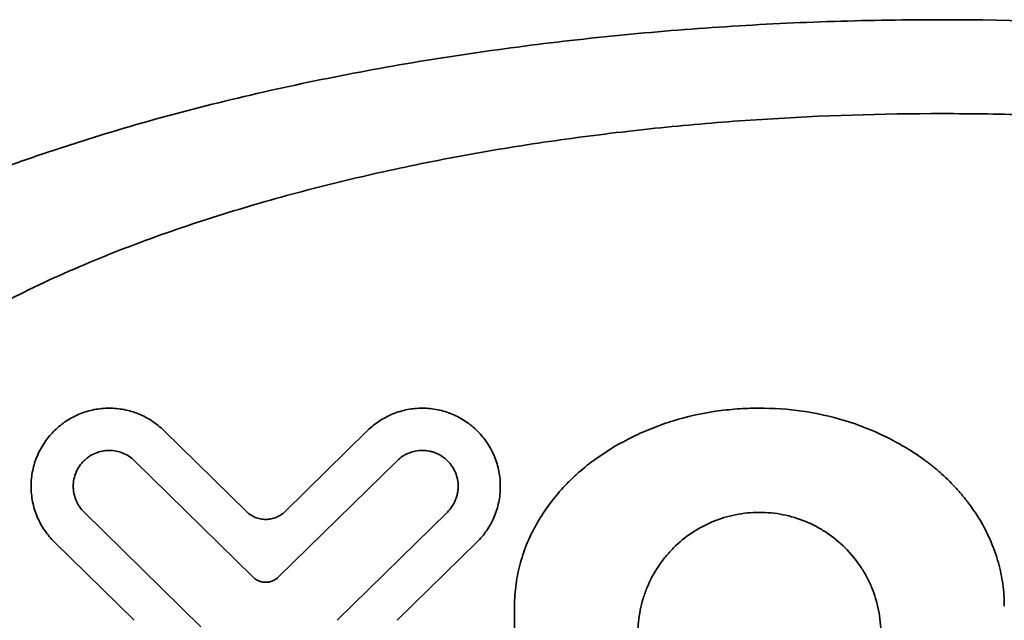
# Model space of a CAD drawing. Extents: x 3940905 to 4145695, y 925352 to 1109797.
# Tile 803 of 1056: x 4037594.41 to 4037598.16, y 1102048.58 to 1102050.86. Entities that reach past the tile are written whole.
import ezdxf

# ---------------------------------------------------------------- set-up
doc = ezdxf.new("R2010")
doc.units = 0
doc.header["$LTSCALE"] = 750
doc.header["$MEASUREMENT"] = 0
doc.layers.add('CKD Equipments', color=252, linetype='CONTINUOUS', lineweight=0)

msp = doc.modelspace()

# ---------------------------------------------------------------- linework, layer by layer
at = {"layer": 'CKD Equipments', "color": 7, "linetype": 'Continuous', "lineweight": 35}
for p, q in [((4037595.2743, 1102048.9886, 1423.7906), (4037594.9605, 1102049.2965, 1423.7906)), ((4037595.7352, 1102049.2965, 1423.7906), (4037595.4214, 1102048.9886, 1423.7906)), ((4037594.8481, 1102049.182, 1423.7906), (4037595.2988, 1102048.7399, 1423.7906)), ((4037595.3969, 1102048.7399, 1423.7906), (4037595.8476, 1102049.182, 1423.7906)), ((4037595.1017, 1102048.5503, 1423.7906), (4037594.6566, 1102048.9868, 1423.7906)), ((4037596.0391, 1102048.9868, 1423.7906), (4037595.6195, 1102048.5752, 1423.7906)), ((4037594.5443, 1102048.8722, 1423.7906), (4037594.8471, 1102048.5752, 1423.7906)), ((4037595.8486, 1102048.5752, 1423.7906), (4037596.1514, 1102048.8722, 1423.7906)), ((4037596.2944, 1102048.3665, 1423.7906), (4037596.2944, 1102048.6293, 1423.7906))]:
    msp.add_line(p, q, dxfattribs=at)
for points, knots in [([(4037592.4297, 1102048.5164, 1423.7906), (4037592.4297, 1102048.5871, 1423.7906), (4037592.4373, 1102048.6559, 1423.7906), (4037592.4584, 1102048.7567, 1423.7906), (4037592.467, 1102048.79, 1423.7906), (4037592.4874, 1102048.8557, 1423.7906), (4037592.4992, 1102048.8883, 1423.7906), (4037592.538, 1102048.9831, 1423.7906), (4037592.5686, 1102049.0428, 1423.7906), (4037592.62, 1102049.1284, 1423.7906), (4037592.6381, 1102049.1563, 1423.7906), (4037592.6666, 1102049.1972, 1423.7906), (4037592.6762, 1102049.2106, 1423.7906), (4037592.696, 1102049.2373, 1423.7906), (4037592.7061, 1102049.2505, 1423.7906), (4037592.7574, 1102049.3154, 1423.7906), (4037592.8007, 1102049.3642, 1423.7906), (4037592.8913, 1102049.4572, 1423.7906), (4037592.9384, 1102049.5013, 1423.7906), (4037593.0358, 1102049.5858, 1423.7906), (4037593.086, 1102049.6262, 1423.7906), (4037593.1891, 1102049.704, 1423.7906), (4037593.2421, 1102049.7414, 1423.7906), (4037593.4033, 1102049.8489, 1423.7906), (4037593.5139, 1102049.9144, 1423.7906), (4037593.7404, 1102050.0362, 1423.7906), (4037593.8564, 1102050.0925, 1423.7906), (4037594.0931, 1102050.1972, 1423.7906), (4037594.214, 1102050.2456, 1423.7906), (4037594.3985, 1102050.3134, 1423.7906), (4037594.4606, 1102050.3352, 1423.7906), (4037594.5859, 1102050.3772, 1423.7906), (4037594.6491, 1102050.3975, 1423.7906), (4037594.8394, 1102050.4559, 1423.7906), (4037594.9673, 1102050.4917, 1423.7906), (4037595.2249, 1102050.5576, 1423.7906), (4037595.3546, 1102050.5877, 1423.7906), (4037595.7467, 1102050.6705, 1423.7906), (4037596.0117, 1102050.7154, 1423.7906), (4037596.4146, 1102050.7692, 1423.7906), (4037596.5498, 1102050.7848, 1423.7906), (4037596.8219, 1102050.8117, 1423.7906), (4037596.9589, 1102050.8229, 1423.7906), (4037597.1657, 1102050.8364, 1423.7906), (4037597.2347, 1102050.8403, 1423.7906), (4037597.3725, 1102050.847, 1423.7906), (4037597.4414, 1102050.8497, 1423.7906), (4037597.6477, 1102050.8563, 1423.7906), (4037597.7851, 1102050.8584, 1423.7906), (4037598.1965, 1102050.8584, 1423.7906), (4037598.4699, 1102050.8498, 1423.7906), (4037598.8786, 1102050.8233, 1423.7906), (4037599.1507, 1102050.8012, 1423.7906), (4037599.4219, 1102050.77, 1423.7906), (4037599.625, 1102050.743, 1423.7906), (4037599.6926, 1102050.7334, 1423.7906), (4037599.8277, 1102050.713, 1423.7906), (4037599.8949, 1102050.7022, 1423.7906), (4037600.0956, 1102050.668, 1423.7906), (4037600.228, 1102050.6428, 1423.7906), (4037600.4902, 1102050.5874, 1423.7906), (4037600.62, 1102050.5572, 1423.7906), (4037600.8768, 1102050.4915, 1423.7906), (4037601.0038, 1102050.4559, 1423.7906), (4037601.2551, 1102050.3788, 1423.7906), (4037601.3793, 1102050.3373, 1423.7906), (4037601.6247, 1102050.2474, 1423.7906), (4037601.7459, 1102050.199, 1423.7906), (4037601.8952, 1102050.1331, 1423.7906), (4037601.925, 1102050.1196, 1423.7906), (4037601.9841, 1102050.0922, 1423.7906), (4037602.0723, 1102050.0503, 1423.7906), (4037602.159, 1102050.006, 1423.7906), (4037602.33, 1102049.9141, 1423.7906), (4037602.4411, 1102049.8482, 1423.7906), (4037602.6024, 1102049.7406, 1423.7906), (4037602.6549, 1102049.7034, 1423.7906), (4037602.7574, 1102049.6261, 1423.7906), (4037602.8073, 1102049.5859, 1423.7906), (4037602.9041, 1102049.502, 1423.7906), (4037602.9509, 1102049.4582, 1423.7906), (4037603.0409, 1102049.366, 1423.7906), (4037603.084, 1102049.3176, 1423.7906), (4037603.1451, 1102049.2405, 1423.7906), (4037603.1648, 1102049.2141, 1423.7906), (4037603.1935, 1102049.173, 1423.7906), (4037603.2029, 1102049.1591, 1423.7906), (4037603.2213, 1102049.131, 1423.7906), (4037603.2302, 1102049.1167, 1423.7906), (4037603.2736, 1102049.0448, 1423.7906), (4037603.3045, 1102048.9848, 1423.7906), (4037603.337, 1102048.9058, 1423.7906), (4037603.3432, 1102048.8897, 1423.7906), (4037603.3549, 1102048.8573, 1423.7906), (4037603.3604, 1102048.8408, 1423.7906), (4037603.3759, 1102048.7912, 1423.7906), (4037603.3846, 1102048.7577, 1423.7906), (4037603.4059, 1102048.6563, 1423.7906), (4037603.4136, 1102048.5872, 1423.7906), (4037603.4136, 1102048.5164, 1423.7906)], [0, 0, 0, 0, 0.015625, 0.015625, 0.023438, 0.023438, 0.03125, 0.03125, 0.046875, 0.046875, 0.054688, 0.054688, 0.058594, 0.058594, 0.0625, 0.0625, 0.078125, 0.078125, 0.09375, 0.09375, 0.109375, 0.109375, 0.125, 0.125, 0.15625, 0.15625, 0.1875, 0.1875, 0.21875, 0.21875, 0.234375, 0.234375, 0.25, 0.25, 0.28125, 0.28125, 0.3125, 0.3125, 0.375, 0.375, 0.40625, 0.40625, 0.4375, 0.4375, 0.453125, 0.453125, 0.46875, 0.46875, 0.5, 0.5, 0.5625, 0.5625, 0.59375, 0.625, 0.625, 0.640625, 0.640625, 0.65625, 0.65625, 0.6875, 0.6875, 0.71875, 0.71875, 0.75, 0.75, 0.78125, 0.78125, 0.8125, 0.8125, 0.820313, 0.820313, 0.828125, 0.84375, 0.84375, 0.875, 0.875, 0.890625, 0.890625, 0.90625, 0.90625, 0.921875, 0.921875, 0.9375, 0.9375, 0.945312, 0.945312, 0.949219, 0.949219, 0.953125, 0.953125, 0.96875, 0.96875, 0.972656, 0.972656, 0.976562, 0.976562, 0.984375, 0.984375, 1, 1, 1, 1]), ([(4037602.5619, 1102048.5164, 1423.7906), (4037602.5619, 1102048.5755, 1423.7906), (4037602.5557, 1102048.6332, 1423.7906), (4037602.5382, 1102048.718, 1423.7906), (4037602.531, 1102048.7459, 1423.7906), (4037602.5141, 1102048.8014, 1423.7906), (4037602.5043, 1102048.8289, 1423.7906), (4037602.4719, 1102048.9089, 1423.7906), (4037602.4462, 1102048.9595, 1423.7906), (4037602.4029, 1102049.0323, 1423.7906), (4037602.3876, 1102049.0561, 1423.7906), (4037602.3555, 1102049.1026, 1423.7906), (4037602.3387, 1102049.1254, 1423.7906), (4037602.2865, 1102049.1919, 1423.7906), (4037602.2496, 1102049.2337, 1423.7906), (4037602.1724, 1102049.3133, 1423.7906), (4037602.1322, 1102049.3511, 1423.7906), (4037602.0489, 1102049.4235, 1423.7906), (4037602.006, 1102049.4582, 1423.7906), (4037601.9397, 1102049.5082, 1423.7906), (4037601.9173, 1102049.5246, 1423.7906), (4037601.8721, 1102049.5566, 1423.7906), (4037601.8493, 1102049.5723, 1423.7906), (4037601.7345, 1102049.6489, 1423.7906), (4037601.6399, 1102049.7049, 1423.7906), (4037601.4462, 1102049.8088, 1423.7906), (4037601.3472, 1102049.8567, 1423.7906), (4037601.1451, 1102049.9456, 1423.7906), (4037601.042, 1102049.9866, 1423.7906), (4037600.8848, 1102050.044, 1423.7906), (4037600.8319, 1102050.0624, 1423.7906), (4037600.7253, 1102050.0979, 1423.7906), (4037600.6719, 1102050.1149, 1423.7906), (4037600.5109, 1102050.164, 1423.7906), (4037600.4028, 1102050.194, 1423.7906), (4037600.1852, 1102050.2495, 1423.7906), (4037600.0758, 1102050.2749, 1423.7906), (4037599.7454, 1102050.3445, 1423.7906), (4037599.5225, 1102050.3822, 1423.7906), (4037599.1842, 1102050.427, 1423.7906), (4037599.0708, 1102050.44, 1423.7906), (4037598.8428, 1102050.4624, 1423.7906), (4037598.7282, 1102050.4717, 1423.7906), (4037598.5553, 1102050.4829, 1423.7906), (4037598.4975, 1102050.4862, 1423.7906), (4037598.3821, 1102050.4917, 1423.7906), (4037598.3245, 1102050.494, 1423.7906), (4037598.1517, 1102050.4995, 1423.7906), (4037598.0367, 1102050.5013, 1423.7906), (4037597.6924, 1102050.5013, 1423.7906), (4037597.4635, 1102050.4942, 1423.7906), (4037597.1214, 1102050.4722, 1423.7906), (4037597.0076, 1102050.463, 1423.7906), (4037596.7803, 1102050.4409, 1423.7906), (4037596.6668, 1102050.428, 1423.7906), (4037596.4403, 1102050.3981, 1423.7906), (4037596.3273, 1102050.3812, 1423.7906), (4037596.158, 1102050.3525, 1423.7906), (4037596.1017, 1102050.3424, 1423.7906), (4037595.9898, 1102050.3211, 1423.7906), (4037595.9341, 1102050.31, 1423.7906), (4037595.7678, 1102050.2749, 1423.7906), (4037595.6579, 1102050.2495, 1423.7906), (4037595.4402, 1102050.194, 1423.7906), (4037595.3324, 1102050.164, 1423.7906), (4037595.1189, 1102050.0989, 1423.7906), (4037595.0133, 1102050.0639, 1423.7906), (4037594.8045, 1102049.9879, 1423.7906), (4037594.7013, 1102049.9469, 1423.7906), (4037594.5486, 1102049.8798, 1423.7906), (4037594.498, 1102049.8565, 1423.7906), (4037594.3981, 1102049.808, 1423.7906), (4037594.3488, 1102049.7829, 1423.7906), (4037594.2026, 1102049.7045, 1423.7906), (4037594.1077, 1102049.6482, 1423.7906), (4037593.9696, 1102049.5561, 1423.7906), (4037593.9245, 1102049.5241, 1423.7906), (4037593.8367, 1102049.4577, 1423.7906), (4037593.7939, 1102049.4231, 1423.7906), (4037593.7109, 1102049.3509, 1423.7906), (4037593.6707, 1102049.3131, 1423.7906), (4037593.6128, 1102049.2534, 1423.7906), (4037593.5939, 1102049.233, 1423.7906), (4037593.5571, 1102049.191, 1423.7906), (4037593.5391, 1102049.1694, 1423.7906), (4037593.4871, 1102049.103, 1423.7906), (4037593.455, 1102049.0568, 1423.7906), (4037593.4116, 1102048.984, 1423.7906), (4037593.3979, 1102048.9592, 1423.7906), (4037593.3724, 1102048.9082, 1423.7906), (4037593.3604, 1102048.8819, 1423.7906), (4037593.3281, 1102048.802, 1423.7906), (4037593.3111, 1102048.7472, 1423.7906), (4037593.2965, 1102048.6764, 1423.7906), (4037593.2939, 1102048.6622, 1423.7906), (4037593.2894, 1102048.6334, 1423.7906), (4037593.2875, 1102048.6189, 1423.7906), (4037593.2829, 1102048.5751, 1423.7906), (4037593.2813, 1102048.5458, 1423.7906), (4037593.2813, 1102048.5164, 1423.7906)], [0, 0, 0, 0, 0.015625, 0.015625, 0.023437, 0.023437, 0.03125, 0.03125, 0.046875, 0.046875, 0.054687, 0.054687, 0.0625, 0.0625, 0.078125, 0.078125, 0.09375, 0.09375, 0.109375, 0.109375, 0.117187, 0.117187, 0.125, 0.125, 0.15625, 0.15625, 0.1875, 0.1875, 0.21875, 0.21875, 0.234375, 0.234375, 0.25, 0.25, 0.28125, 0.28125, 0.3125, 0.3125, 0.375, 0.375, 0.40625, 0.40625, 0.4375, 0.4375, 0.453125, 0.453125, 0.46875, 0.46875, 0.5, 0.5, 0.5625, 0.5625, 0.59375, 0.59375, 0.625, 0.625, 0.65625, 0.65625, 0.671875, 0.671875, 0.6875, 0.6875, 0.71875, 0.71875, 0.75, 0.75, 0.78125, 0.78125, 0.8125, 0.8125, 0.828125, 0.828125, 0.84375, 0.84375, 0.875, 0.875, 0.890625, 0.890625, 0.90625, 0.90625, 0.921875, 0.921875, 0.929688, 0.929688, 0.9375, 0.9375, 0.953125, 0.953125, 0.960938, 0.960938, 0.96875, 0.96875, 0.984375, 0.984375, 0.988281, 0.988281, 0.992188, 0.992188, 1, 1, 1, 1]), ([(4037594.9605, 1102049.2965, 1423.7906), (4037594.9464, 1102049.3103, 1423.7906), (4037594.9313, 1102049.3224, 1423.7906), (4037594.9071, 1102049.3382, 1423.7906), (4037594.8988, 1102049.3431, 1423.7906), (4037594.8817, 1102049.3521, 1423.7906), (4037594.8729, 1102049.3562, 1423.7906), (4037594.8461, 1102049.367, 1423.7906), (4037594.8278, 1102049.3724, 1423.7906), (4037594.7904, 1102049.3797, 1423.7906), (4037594.7711, 1102049.3815, 1423.7906), (4037594.7332, 1102049.3815, 1423.7906), (4037594.7143, 1102049.3797, 1423.7906), (4037594.6863, 1102049.3742, 1423.7906), (4037594.6769, 1102049.3719, 1423.7906), (4037594.6586, 1102049.3665, 1423.7906), (4037594.6496, 1102049.3633, 1423.7906), (4037594.6232, 1102049.3526, 1423.7906), (4037594.6063, 1102049.3438, 1423.7906), (4037594.582, 1102049.328, 1423.7906), (4037594.5741, 1102049.3223, 1423.7906), (4037594.5591, 1102049.3102, 1423.7906), (4037594.5519, 1102049.3039, 1423.7906), (4037594.5312, 1102049.2837, 1423.7906), (4037594.5186, 1102049.2689, 1423.7906), (4037594.4963, 1102049.2363, 1423.7906), (4037594.4868, 1102049.2191, 1423.7906), (4037594.4753, 1102049.192, 1423.7906), (4037594.4718, 1102049.1828, 1423.7906), (4037594.4659, 1102049.1638, 1423.7906), (4037594.4634, 1102049.1541, 1423.7906), (4037594.4573, 1102049.1248, 1423.7906), (4037594.4553, 1102049.1051, 1423.7906), (4037594.4552, 1102049.0753, 1423.7906), (4037594.4557, 1102049.0652, 1423.7906), (4037594.4577, 1102049.0453, 1423.7906), (4037594.4606, 1102049.0256, 1423.7906), (4037594.4655, 1102049.0064, 1423.7906), (4037594.4713, 1102048.9875, 1423.7906), (4037594.4747, 1102048.9782, 1423.7906), (4037594.4863, 1102048.9506, 1423.7906), (4037594.4957, 1102048.9334, 1423.7906), (4037594.5177, 1102048.9011, 1423.7906), (4037594.5303, 1102048.8859, 1423.7906), (4037594.5443, 1102048.8722, 1423.7906)], [0, 0, 0, 0, 0.0625, 0.0625, 0.09375, 0.09375, 0.125, 0.125, 0.1875, 0.1875, 0.25, 0.25, 0.3125, 0.3125, 0.34375, 0.34375, 0.375, 0.375, 0.4375, 0.4375, 0.46875, 0.46875, 0.5, 0.5, 0.5625, 0.5625, 0.625, 0.625, 0.65625, 0.65625, 0.6875, 0.6875, 0.75, 0.75, 0.78125, 0.78125, 0.8125, 0.84375, 0.84375, 0.875, 0.875, 0.9375, 0.9375, 1, 1, 1, 1]), ([(4037596.1514, 1102048.8722, 1423.7906), (4037596.1654, 1102048.886, 1423.7906), (4037596.1779, 1102048.9009, 1423.7906), (4037596.1943, 1102048.925, 1423.7906), (4037596.1994, 1102048.9333, 1423.7906), (4037596.2088, 1102048.9506, 1423.7906), (4037596.2131, 1102048.9595, 1423.7906), (4037596.2246, 1102048.9865, 1423.7906), (4037596.2304, 1102049.0051, 1423.7906), (4037596.2363, 1102049.0339, 1423.7906), (4037596.2378, 1102049.0437, 1423.7906), (4037596.2399, 1102049.0633, 1423.7906), (4037596.2404, 1102049.0731, 1423.7906), (4037596.2406, 1102049.1024, 1423.7906), (4037596.2388, 1102049.1219, 1423.7906), (4037596.2331, 1102049.1509, 1423.7906), (4037596.2307, 1102049.1605, 1423.7906), (4037596.2251, 1102049.1792, 1423.7906), (4037596.2186, 1102049.1976, 1423.7906), (4037596.2103, 1102049.2153, 1423.7906), (4037596.2011, 1102049.2326, 1423.7906), (4037596.196, 1102049.2411, 1423.7906), (4037596.1797, 1102049.2655, 1423.7906), (4037596.1674, 1102049.2805, 1423.7906), (4037596.1468, 1102049.3012, 1423.7906), (4037596.1395, 1102049.3077, 1423.7906), (4037596.1244, 1102049.3202, 1423.7906), (4037596.1166, 1102049.326, 1423.7906), (4037596.0925, 1102049.3421, 1423.7906), (4037596.0754, 1102049.3512, 1423.7906), (4037596.0485, 1102049.3624, 1423.7906), (4037596.0393, 1102049.3658, 1423.7906), (4037596.0208, 1102049.3714, 1423.7906), (4037596.0022, 1102049.3761, 1423.7906), (4037595.9832, 1102049.379, 1423.7906), (4037595.964, 1102049.381, 1423.7906), (4037595.9543, 1102049.3815, 1423.7906), (4037595.9252, 1102049.3816, 1423.7906), (4037595.9061, 1102049.3798, 1423.7906), (4037595.8778, 1102049.3744, 1423.7906), (4037595.8685, 1102049.3721, 1423.7906), (4037595.8499, 1102049.3666, 1423.7906), (4037595.8407, 1102049.3634, 1423.7906), (4037595.8139, 1102049.3525, 1423.7906), (4037595.7969, 1102049.3436, 1423.7906), (4037595.7646, 1102049.3225, 1423.7906), (4037595.7492, 1102049.3102, 1423.7906), (4037595.7352, 1102049.2965, 1423.7906)], [0, 0, 0, 0, 0.0625, 0.0625, 0.09375, 0.09375, 0.125, 0.125, 0.1875, 0.1875, 0.21875, 0.21875, 0.25, 0.25, 0.3125, 0.3125, 0.34375, 0.34375, 0.375, 0.40625, 0.40625, 0.4375, 0.4375, 0.5, 0.5, 0.53125, 0.53125, 0.5625, 0.5625, 0.625, 0.625, 0.65625, 0.65625, 0.6875, 0.71875, 0.71875, 0.75, 0.75, 0.8125, 0.8125, 0.84375, 0.84375, 0.875, 0.875, 0.9375, 0.9375, 1, 1, 1, 1]), ([(4037598.1578, 1102048.6293, 1423.7906), (4037598.1578, 1102048.6573, 1423.7906), (4037598.1558, 1102048.685, 1423.7906), (4037598.1482, 1102048.7397, 1423.7906), (4037598.1426, 1102048.7667, 1423.7906), (4037598.1316, 1102048.8068, 1423.7906), (4037598.1274, 1102048.82, 1423.7906), (4037598.1183, 1102048.8464, 1423.7906), (4037598.1132, 1102048.8595, 1423.7906), (4037598.097, 1102048.8979, 1423.7906), (4037598.0846, 1102048.9226, 1423.7906), (4037598.057, 1102048.9705, 1423.7906), (4037598.0417, 1102048.9936, 1423.7906), (4037598.0168, 1102049.0272, 1423.7906), (4037598.0081, 1102049.0382, 1423.7906), (4037597.9903, 1102049.0596, 1423.7906), (4037597.9629, 1102049.0908, 1423.7906), (4037597.9332, 1102049.1198, 1423.7906), (4037597.902, 1102049.1472, 1423.7906), (4037597.8914, 1102049.1561, 1423.7906), (4037597.8696, 1102049.1733, 1423.7906), (4037597.8585, 1102049.1817, 1423.7906), (4037597.8018, 1102049.2223, 1423.7906), (4037597.7541, 1102049.2501, 1423.7906), (4037597.6551, 1102049.2981, 1423.7906), (4037597.6037, 1102049.3183, 1423.7906), (4037597.4438, 1102049.367, 1423.7906), (4037597.3348, 1102049.3817, 1423.7906), (4037597.196, 1102049.3815, 1423.7906), (4037597.1683, 1102049.3805, 1423.7906), (4037597.1134, 1102049.3765, 1423.7906), (4037597.0315, 1102049.3677, 1423.7906), (4037596.9513, 1102049.3498, 1423.7906), (4037596.8723, 1102049.3255, 1423.7906), (4037596.846, 1102049.3163, 1423.7906), (4037596.7947, 1102049.296, 1423.7906), (4037596.7695, 1102049.2849, 1423.7906), (4037596.6958, 1102049.2489, 1423.7906), (4037596.6487, 1102049.2212, 1423.7906), (4037596.582, 1102049.1733, 1423.7906), (4037596.5604, 1102049.1562, 1423.7906), (4037596.5291, 1102049.1287, 1423.7906), (4037596.5188, 1102049.1192, 1423.7906), (4037596.499, 1102049.0998, 1423.7906), (4037596.4894, 1102049.0899, 1423.7906), (4037596.4613, 1102049.0595, 1423.7906), (4037596.4437, 1102049.0383, 1423.7906), (4037596.4108, 1102048.9941, 1423.7906), (4037596.3955, 1102048.971, 1423.7906), (4037596.3745, 1102048.9347, 1423.7906), (4037596.3679, 1102048.9224, 1423.7906), (4037596.3555, 1102048.8976, 1423.7906), (4037596.3497, 1102048.885, 1423.7906), (4037596.3336, 1102048.847, 1423.7906), (4037596.3245, 1102048.821, 1423.7906), (4037596.3098, 1102048.7679, 1423.7906), (4037596.3041, 1102048.7409, 1423.7906), (4037596.2983, 1102048.6993, 1423.7906), (4037596.2968, 1102048.6853, 1423.7906), (4037596.2949, 1102048.6574, 1423.7906), (4037596.2944, 1102048.6433, 1423.7906), (4037596.2944, 1102048.6293, 1423.7906)], [0, 0, 0, 0, 0.03125, 0.03125, 0.0625, 0.0625, 0.078125, 0.078125, 0.09375, 0.09375, 0.125, 0.125, 0.15625, 0.15625, 0.171875, 0.171875, 0.1875, 0.21875, 0.21875, 0.234375, 0.234375, 0.25, 0.25, 0.3125, 0.3125, 0.375, 0.375, 0.5, 0.5, 0.53125, 0.53125, 0.5625, 0.625, 0.625, 0.65625, 0.65625, 0.6875, 0.6875, 0.75, 0.75, 0.78125, 0.78125, 0.796875, 0.796875, 0.8125, 0.8125, 0.84375, 0.84375, 0.875, 0.875, 0.890625, 0.890625, 0.90625, 0.90625, 0.9375, 0.9375, 0.96875, 0.96875, 0.984375, 0.984375, 1, 1, 1, 1]), ([(4037594.6566, 1102048.9868, 1423.7906), (4037594.6502, 1102048.9931, 1423.7906), (4037594.6445, 1102048.9999, 1423.7906), (4037594.6369, 1102049.0111, 1423.7906), (4037594.6345, 1102049.0149, 1423.7906), (4037594.6302, 1102049.0229, 1423.7906), (4037594.6282, 1102049.027, 1423.7906), (4037594.6229, 1102049.0396, 1423.7906), (4037594.6202, 1102049.0483, 1423.7906), (4037594.6175, 1102049.0617, 1423.7906), (4037594.6168, 1102049.0663, 1423.7906), (4037594.6159, 1102049.0754, 1423.7906), (4037594.6157, 1102049.08, 1423.7906), (4037594.6157, 1102049.0937, 1423.7906), (4037594.6166, 1102049.1028, 1423.7906), (4037594.6203, 1102049.1209, 1423.7906), (4037594.623, 1102049.1295, 1423.7906), (4037594.6301, 1102049.1462, 1423.7906), (4037594.6345, 1102049.1543, 1423.7906), (4037594.6447, 1102049.1691, 1423.7906), (4037594.6505, 1102049.176, 1423.7906), (4037594.6601, 1102049.1854, 1423.7906), (4037594.6635, 1102049.1884, 1423.7906), (4037594.6704, 1102049.1939, 1423.7906), (4037594.674, 1102049.1965, 1423.7906), (4037594.6851, 1102049.2037, 1423.7906), (4037594.693, 1102049.2078, 1423.7906), (4037594.7094, 1102049.2145, 1423.7906), (4037594.7178, 1102049.2169, 1423.7906), (4037594.7349, 1102049.2203, 1423.7906), (4037594.7437, 1102049.2211, 1423.7906), (4037594.7612, 1102049.2211, 1423.7906), (4037594.7699, 1102049.2203, 1423.7906), (4037594.7871, 1102049.2169, 1423.7906), (4037594.7957, 1102049.2144, 1423.7906), (4037594.812, 1102049.2078, 1423.7906), (4037594.8197, 1102049.2037, 1423.7906), (4037594.8346, 1102049.194, 1423.7906), (4037594.8417, 1102049.1883, 1423.7906), (4037594.8481, 1102049.182, 1423.7906)], [0, 0, 0, 0, 0.0625, 0.0625, 0.09375, 0.09375, 0.125, 0.125, 0.1875, 0.1875, 0.21875, 0.21875, 0.25, 0.25, 0.3125, 0.3125, 0.375, 0.375, 0.4375, 0.4375, 0.5, 0.5, 0.53125, 0.53125, 0.5625, 0.5625, 0.625, 0.625, 0.6875, 0.6875, 0.75, 0.75, 0.8125, 0.8125, 0.875, 0.875, 0.9375, 0.9375, 1, 1, 1, 1]), ([(4037595.8476, 1102049.182, 1423.7906), (4037595.854, 1102049.1883, 1423.7906), (4037595.861, 1102049.1939, 1423.7906), (4037595.8721, 1102049.2012, 1423.7906), (4037595.8759, 1102049.2034, 1423.7906), (4037595.8838, 1102049.2075, 1423.7906), (4037595.8879, 1102049.2094, 1423.7906), (4037595.9003, 1102049.2145, 1423.7906), (4037595.9087, 1102049.217, 1423.7906), (4037595.9261, 1102049.2203, 1423.7906), (4037595.9351, 1102049.2211, 1423.7906), (4037595.9528, 1102049.2211, 1423.7906), (4037595.9616, 1102049.2202, 1423.7906), (4037595.9747, 1102049.2175, 1423.7906), (4037595.9791, 1102049.2164, 1423.7906), (4037595.9876, 1102049.2138, 1423.7906), (4037595.9917, 1102049.2123, 1423.7906), (4037596.004, 1102049.2072, 1423.7906), (4037596.0118, 1102049.203, 1423.7906), (4037596.0268, 1102049.193, 1423.7906), (4037596.0337, 1102049.1874, 1423.7906), (4037596.0432, 1102049.1779, 1423.7906), (4037596.0462, 1102049.1746, 1423.7906), (4037596.0519, 1102049.1676, 1423.7906), (4037596.0546, 1102049.164, 1423.7906), (4037596.0621, 1102049.1528, 1423.7906), (4037596.0663, 1102049.1449, 1423.7906), (4037596.0731, 1102049.1283, 1423.7906), (4037596.0758, 1102049.1195, 1423.7906), (4037596.0792, 1102049.1018, 1423.7906), (4037596.0801, 1102049.0929, 1423.7906), (4037596.08, 1102049.0793, 1423.7906), (4037596.0798, 1102049.0747, 1423.7906), (4037596.0789, 1102049.0657, 1423.7906), (4037596.0775, 1102049.0568, 1423.7906), (4037596.0753, 1102049.0481, 1423.7906), (4037596.0726, 1102049.0395, 1423.7906), (4037596.071, 1102049.0352, 1423.7906), (4037596.0657, 1102049.0227, 1423.7906), (4037596.0614, 1102049.0149, 1423.7906), (4037596.0514, 1102049.0001, 1423.7906), (4037596.0455, 1102048.9931, 1423.7906), (4037596.0391, 1102048.9868, 1423.7906)], [0, 0, 0, 0, 0.0625, 0.0625, 0.09375, 0.09375, 0.125, 0.125, 0.1875, 0.1875, 0.25, 0.25, 0.3125, 0.3125, 0.34375, 0.34375, 0.375, 0.375, 0.4375, 0.4375, 0.5, 0.5, 0.53125, 0.53125, 0.5625, 0.5625, 0.625, 0.625, 0.6875, 0.6875, 0.75, 0.75, 0.78125, 0.78125, 0.8125, 0.84375, 0.84375, 0.875, 0.875, 0.9375, 0.9375, 1, 1, 1, 1]), ([(4037595.4214, 1102048.9886, 1423.7906), (4037595.4165, 1102048.9838, 1423.7906), (4037595.4111, 1102048.9795, 1423.7906), (4037595.3998, 1102048.9721, 1423.7906), (4037595.3937, 1102048.9689, 1423.7906), (4037595.3811, 1102048.9638, 1423.7906), (4037595.3746, 1102048.9618, 1423.7906), (4037595.3614, 1102048.9593, 1423.7906), (4037595.3546, 1102048.9586, 1423.7906), (4037595.3411, 1102048.9586, 1423.7906), (4037595.3344, 1102048.9592, 1423.7906), (4037595.3211, 1102048.9618, 1423.7906), (4037595.3146, 1102048.9638, 1423.7906), (4037595.3021, 1102048.9689, 1423.7906), (4037595.2961, 1102048.972, 1423.7906), (4037595.2846, 1102048.9795, 1423.7906), (4037595.2793, 1102048.9838, 1423.7906), (4037595.2743, 1102048.9886, 1423.7906)], [0, 0, 0, 0, 0.125, 0.125, 0.25, 0.25, 0.375, 0.375, 0.5, 0.5, 0.625, 0.625, 0.75, 0.75, 0.875, 0.875, 1, 1, 1, 1]), ([(4037596.7639, 1102048.5234, 1423.7906), (4037596.7639, 1102048.5539, 1423.7906), (4037596.7669, 1102048.584, 1423.7906), (4037596.7757, 1102048.6283, 1423.7906), (4037596.7794, 1102048.643, 1423.7906), (4037596.7882, 1102048.672, 1423.7906), (4037596.7934, 1102048.6865, 1423.7906), (4037596.8108, 1102048.7284, 1423.7906), (4037596.825, 1102048.755, 1423.7906), (4037596.8501, 1102048.7926, 1423.7906), (4037596.8592, 1102048.8049, 1423.7906), (4037596.8785, 1102048.8284, 1423.7906), (4037596.8887, 1102048.8396, 1423.7906), (4037596.9206, 1102048.8715, 1423.7906), (4037596.9439, 1102048.8906, 1423.7906), (4037596.9817, 1102048.916, 1423.7906), (4037596.9948, 1102048.9238, 1423.7906), (4037597.0214, 1102048.938, 1423.7906), (4037597.0486, 1102048.9509, 1423.7906), (4037597.0769, 1102048.9611, 1423.7906), (4037597.1058, 1102048.9699, 1423.7906), (4037597.1206, 1102048.9736, 1423.7906), (4037597.1653, 1102048.9825, 1423.7906), (4037597.1952, 1102048.9855, 1423.7906), (4037597.2404, 1102048.9856, 1423.7906), (4037597.2555, 1102048.9849, 1423.7906), (4037597.2858, 1102048.9819, 1423.7906), (4037597.3009, 1102048.9797, 1423.7906), (4037597.3453, 1102048.9709, 1423.7906), (4037597.3741, 1102048.9622, 1423.7906), (4037597.4161, 1102048.9449, 1423.7906), (4037597.43, 1102048.9384, 1423.7906), (4037597.4568, 1102048.9241, 1423.7906), (4037597.4697, 1102048.9164, 1423.7906), (4037597.5073, 1102048.8913, 1423.7906), (4037597.5307, 1102048.8722, 1423.7906), (4037597.574, 1102048.8291, 1423.7906), (4037597.5932, 1102048.8057, 1423.7906), (4037597.6184, 1102048.7682, 1423.7906), (4037597.6261, 1102048.7553, 1423.7906), (4037597.6405, 1102048.7285, 1423.7906), (4037597.6471, 1102048.7146, 1423.7906), (4037597.6645, 1102048.6726, 1423.7906), (4037597.6733, 1102048.6438, 1423.7906), (4037597.6822, 1102048.5993, 1423.7906), (4037597.6845, 1102048.5843, 1423.7906), (4037597.6875, 1102048.5539, 1423.7906), (4037597.6882, 1102048.5386, 1423.7906), (4037597.6882, 1102048.5234, 1423.7906)], [0, 0, 0, 0, 0.0625, 0.0625, 0.09375, 0.09375, 0.125, 0.125, 0.1875, 0.1875, 0.21875, 0.21875, 0.25, 0.25, 0.3125, 0.3125, 0.34375, 0.34375, 0.375, 0.40625, 0.40625, 0.4375, 0.4375, 0.5, 0.5, 0.53125, 0.53125, 0.5625, 0.5625, 0.625, 0.625, 0.65625, 0.65625, 0.6875, 0.6875, 0.75, 0.75, 0.8125, 0.8125, 0.84375, 0.84375, 0.875, 0.875, 0.9375, 0.9375, 0.96875, 0.96875, 1, 1, 1, 1]), ([(4037595.2988, 1102048.7399, 1423.7906), (4037595.3021, 1102048.7367, 1423.7906), (4037595.3057, 1102048.7338, 1423.7906), (4037595.3132, 1102048.7289, 1423.7906), (4037595.3173, 1102048.7267, 1423.7906), (4037595.3257, 1102048.7233, 1423.7906), (4037595.33, 1102048.722, 1423.7906), (4037595.3388, 1102048.7203, 1423.7906), (4037595.3433, 1102048.7199, 1423.7906), (4037595.3523, 1102048.7199, 1423.7906), (4037595.3568, 1102048.7203, 1423.7906), (4037595.3656, 1102048.722, 1423.7906), (4037595.37, 1102048.7233, 1423.7906), (4037595.3825, 1102048.7284, 1423.7906), (4037595.3903, 1102048.7334, 1423.7906), (4037595.3969, 1102048.7399, 1423.7906)], [0, 0, 0, 0, 0.125, 0.125, 0.25, 0.25, 0.375, 0.375, 0.5, 0.5, 0.625, 0.625, 0.75, 0.75, 1, 1, 1, 1])]:
    msp.add_open_spline(points, degree=3, knots=knots, dxfattribs=at)

doc.saveas('drawing.dxf')
